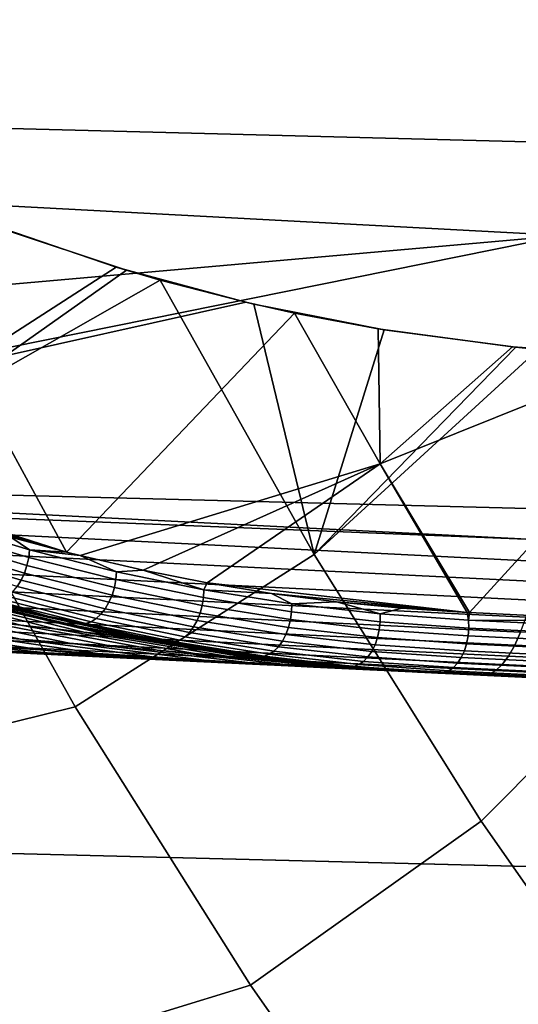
# Model space of a CAD drawing. Header units: metres. Extents: x -248 to 28, y -28 to 28.
# Tile 290 of 507: x -19.19 to -17.51, y -12.29 to -8.98. Entities that reach past the tile are written whole.
import ezdxf

# ---------------------------------------------------------------- set-up
doc = ezdxf.new("R2010")
doc.units = ezdxf.units.M
doc.layers.add('solid_10_061_053_XXX', color=7, linetype='CONTINUOUS')

msp = doc.modelspace()

# ---------------------------------------------------------------- linework, layer by layer
at = {"layer": 'solid_10_061_053_XXX'}
for points in [[(24.850672, -9.202921, -9.8), (-25.284903, -7.932432, -9.8), (-25.654243, -6.641504, -9.8), (25.284929, -7.93235, -9.8)], [(24.352566, -10.449987, -9.8), (-24.850639, -9.203009, -9.8), (-25.284903, -7.932432, -9.8), (24.850672, -9.202921, -9.8)], [(-17.355513, -9.705905, 161.892975), (-17.265833, -8.667262, 162.252151), (-24.645905, -8.251852, 164.260605), (-24.730995, -9.312403, 163.919098)], [(23.791927, -11.67022, -9.8), (-24.352528, -10.450079, -9.8), (-24.850639, -9.203009, -9.8), (24.352566, -10.449987, -9.8)], [(-24.778044, -10.360609, 163.523331), (-17.355513, -9.705905, 161.892975), (-24.730995, -9.312403, 163.919098), (-24.814175, -10.358794, 163.53331)], [(-19.284643, -9.667819, 143.284683), (-18.860552, -9.812167, 143.598541), (-19.37109, -10.140605, 142.981903)], [(-19.284643, -9.667819, 143.284683), (-19.244436, -9.683011, 142.302933), (-18.826313, -9.822671, 142.62767), (-18.860552, -9.812167, 143.598541)], [(-21.430151, -10.528868, 162.597733), (-17.355513, -9.705905, 161.892975), (-24.778044, -10.360609, 163.523331)], [(-21.430151, -10.528868, 162.597733), (-17.453671, -10.729011, 161.493042), (-17.355513, -9.705905, 161.892975)], [(-18.826313, -9.822671, 142.62767), (-19.244436, -9.683011, 142.302933), (-19.539833, -10.326812, 141.689758)], [(-18.860552, -9.812167, 143.598541), (-18.424566, -9.929911, 143.920883), (-19.37109, -10.140605, 142.981903)], [(-18.860552, -9.812167, 143.598541), (-18.826313, -9.822671, 142.62767), (-18.712172, -9.855784, 142.716171)], [(-18.860552, -9.812167, 143.598541), (-18.712172, -9.855784, 142.716171), (-18.396673, -9.936543, 142.96051), (-18.424566, -9.929911, 143.920883)], [(-18.712172, -9.855784, 142.716171), (-18.826313, -9.822671, 142.62767), (-19.539833, -10.326812, 141.689758)], [(-18.712172, -9.855784, 142.716171), (-19.539833, -10.326812, 141.689758), (-18.998137, -11.292429, 141.689758), (-18.194242, -10.779672, 142.717407)], [(-18.396673, -9.936543, 142.96051), (-18.712172, -9.855784, 142.716171), (-18.194242, -10.779672, 142.717407)], [(-18.424566, -9.929911, 143.920883), (-18.260153, -9.966581, 144.042297), (-19.028095, -10.772046, 142.981079), (-19.37109, -10.140605, 142.981903)], [(-18.424566, -9.929911, 143.920883), (-18.396673, -9.936543, 142.96051), (-17.958225, -10.023308, 143.299118), (-18.260153, -9.966581, 144.042297)], [(-17.958225, -10.023308, 143.299118), (-18.396673, -9.936543, 142.96051), (-18.194242, -10.779672, 142.717407)], [(-18.260153, -9.966581, 144.042297), (-17.972324, -10.474281, 144.043472), (-18.982098, -10.783618, 143.017029), (-19.028095, -10.772046, 142.981079)], [(-17.978939, -10.019775, 144.249802), (-18.260153, -9.966581, 144.042297), (-17.958225, -10.023308, 143.299118)], [(-17.978939, -10.019775, 144.249802), (-17.972324, -10.474281, 144.043472), (-18.260153, -9.966581, 144.042297)], [(-17.514643, -10.081951, 143.640503), (-17.958225, -10.023308, 143.299118), (-18.194242, -10.779672, 142.717407)], [(-17.978939, -10.019775, 144.249802), (-17.958225, -10.023308, 143.299118), (-17.514643, -10.081951, 143.640503), (-17.526039, -10.080754, 144.583359)], [(-17.978939, -10.019775, 144.249802), (-17.526039, -10.080754, 144.583359), (-17.972324, -10.474281, 144.043472)], [(-17.43943, -10.089046, 143.698212), (-17.514643, -10.081951, 143.640503), (-18.194242, -10.779672, 142.717407)], [(-17.43943, -10.089046, 143.698212), (-18.194242, -10.779672, 142.717407), (-17.631235, -11.677813, 142.717407), (-16.910015, -10.952515, 143.698639)], [(-17.526039, -10.080754, 144.583359), (-17.069311, -10.112064, 144.91893), (-17.972324, -10.474281, 144.043472)], [(-17.526039, -10.080754, 144.583359), (-17.514643, -10.081951, 143.640503), (-17.43943, -10.089046, 143.698212)], [(-17.069311, -10.112064, 144.91893), (-17.526039, -10.080754, 144.583359), (-17.43943, -10.089046, 143.698212), (-17.069799, -10.112064, 143.981583)], [(-19.37109, -10.140605, 142.981903), (-19.028095, -10.772046, 142.981079), (-19.805672, -10.522785, 142.374878)], [(-17.069311, -10.112064, 144.91893), (-16.889284, -10.118499, 145.050079), (-17.670853, -10.97523, 144.043488), (-17.972324, -10.474281, 144.043472)], [(-16.889284, -10.118499, 145.050079), (-16.596001, -10.59065, 145.050873), (-17.124075, -11.001493, 144.460815), (-17.670853, -10.97523, 144.043488)], [(-18.998137, -11.292429, 141.689758), (-19.539833, -10.326812, 141.689758), (-20.466822, -10.502025, 140.617996), (-19.912558, -11.518391, 140.617996)], [(-17.4314, -10.802917, 161.449997), (-24.802998, -10.434201, 163.494354), (-24.817402, -10.504205, 163.454254), (-17.44595, -10.87081, 161.409393)], [(-24.802998, -10.434201, 163.494354), (-17.453671, -10.729011, 161.493042), (-21.430151, -10.528868, 162.597733)], [(-17.4314, -10.802917, 161.449997), (-17.417755, -10.730821, 161.483032), (-17.453671, -10.729011, 161.493042), (-24.802998, -10.434201, 163.494354)], [(23.170242, -12.860395, -9.8), (-23.791882, -11.670311, -9.8), (-24.352528, -10.450079, -9.8), (23.791927, -11.67022, -9.8)], [(-17.972324, -10.474281, 144.043472), (-18.769173, -10.83279, 143.183502), (-18.982098, -10.783618, 143.017029)], [(-17.972324, -10.474281, 144.043472), (-18.554066, -10.875205, 143.351791), (-18.769173, -10.83279, 143.183502)], [(-17.972324, -10.474281, 144.043472), (-17.67841, -10.97487, 144.037552), (-18.554066, -10.875205, 143.351791)], [(-17.972324, -10.474281, 144.043472), (-17.670853, -10.97523, 144.043488), (-17.67841, -10.97487, 144.037552)], [(-17.44595, -10.87081, 161.409393), (-24.817402, -10.504205, 163.454254), (-24.833542, -10.569161, 163.406967), (-17.462156, -10.93371, 161.361938)], [(-19.028095, -10.772046, 142.981079), (-19.604626, -10.59721, 142.531296), (-19.805672, -10.522785, 142.374878)], [(-17.462156, -10.93371, 161.361938), (-24.833542, -10.569161, 163.406967), (-24.851223, -10.628295, 163.353058), (-17.479836, -10.990893, 161.308212)], [(-19.028095, -10.772046, 142.981079), (-19.400137, -10.665642, 142.690643), (-19.604626, -10.59721, 142.531296)], [(-17.479836, -10.990893, 161.308212), (-24.851223, -10.628295, 163.353058), (-24.870235, -10.6809, 163.293167), (-17.498783, -11.041703, 161.248795)], [(-19.028095, -10.772046, 142.981079), (-19.215273, -10.721375, 142.834885), (-19.400137, -10.665642, 142.690643)], [(-17.498783, -11.041703, 161.248795), (-24.870235, -10.6809, 163.293167), (-24.890352, -10.726347, 163.228012), (-17.518782, -11.085555, 161.184402)], [(-19.446299, -10.703018, 142.641617), (-19.155014, -10.790352, 142.868912), (-19.160807, -10.816714, 142.86702), (-19.452843, -10.729155, 142.63913)], [(-19.442768, -10.676946, 142.647934), (-19.152237, -10.764054, 142.874634), (-19.155014, -10.790352, 142.868912), (-19.446299, -10.703018, 142.641617)], [(-19.442768, -10.676946, 142.647934), (-19.215273, -10.721375, 142.834885), (-19.152237, -10.764054, 142.874634)], [(-17.518782, -11.085555, 161.184402), (-24.890352, -10.726347, 163.228012), (-24.911333, -10.764094, 163.158371), (-17.539598, -11.121943, 161.115753)], [(-19.452843, -10.729155, 142.63913), (-19.160807, -10.816714, 142.86702), (-19.169424, -10.842284, 142.869019), (-19.462187, -10.754506, 142.640579)], [(-19.152237, -10.764054, 142.874634), (-19.215273, -10.721375, 142.834885), (-19.028095, -10.772046, 142.981079)], [(-17.539598, -11.121943, 161.115753), (-24.911333, -10.764094, 163.158371), (-24.932926, -10.793692, 163.085068), (-17.560999, -11.150452, 161.043655)], [(-19.462187, -10.754506, 142.640579), (-19.169424, -10.842284, 142.869019), (-19.18059, -10.866228, 142.874863), (-19.47403, -10.778248, 142.645889)], [(-19.152237, -10.764054, 142.874634), (-18.859579, -10.8378, 143.103333), (-18.86161, -10.864286, 143.098175), (-19.155014, -10.790352, 142.868912)], [(-19.152237, -10.764054, 142.874634), (-19.028095, -10.772046, 142.981079), (-18.982098, -10.783618, 143.017029)], [(-19.152237, -10.764054, 142.874634), (-18.982098, -10.783618, 143.017029), (-18.859579, -10.8378, 143.103333)], [(-17.560999, -11.150452, 161.043655), (-24.932926, -10.793692, 163.085068), (-24.954876, -10.814785, 163.008972), (-17.582731, -11.170751, 160.968918)], [(-19.47403, -10.778248, 142.645889), (-19.18059, -10.866228, 142.874863), (-19.193935, -10.887768, 142.884354), (-19.487982, -10.799605, 142.654907)], [(-19.155014, -10.790352, 142.868912), (-18.86161, -10.864286, 143.098175), (-18.866655, -10.890838, 143.096878), (-19.160807, -10.816714, 142.86702)], [(-18.194242, -10.779672, 142.717407), (-18.998137, -11.292429, 141.689758), (-18.40876, -12.229705, 141.689758), (-17.631235, -11.677813, 142.717407)], [(-18.859579, -10.8378, 143.103333), (-18.982098, -10.783618, 143.017029), (-18.769173, -10.83279, 143.183502)], [(-17.582731, -11.170751, 160.968918), (-24.954876, -10.814785, 163.008972), (-24.976917, -10.827124, 162.931015), (-17.604551, -11.182607, 160.89241)], [(-17.604551, -11.182607, 160.89241), (-24.976917, -10.827124, 162.931015), (-21.679712, -10.990522, 161.936798), (-17.626064, -11.185889, 160.815033)], [(-19.188482, -10.969773, 147.304153), (-19.63942, -10.83875, 147.299347), (-19.603653, -10.844438, 144.759476), (-19.155678, -10.973688, 144.762466)], [(-19.160807, -10.816714, 142.86702), (-18.866655, -10.890838, 143.096878), (-18.874552, -10.916589, 143.099442), (-19.169424, -10.842284, 142.869019)], [(-18.859579, -10.8378, 143.103333), (-18.565147, -10.898264, 143.333649), (-18.566435, -10.924903, 143.329086), (-18.86161, -10.864286, 143.098175)], [(-18.859579, -10.8378, 143.103333), (-18.769173, -10.83279, 143.183502), (-18.565147, -10.898264, 143.333649)], [(-18.565147, -10.898264, 143.333649), (-18.769173, -10.83279, 143.183502), (-18.554066, -10.875205, 143.351791)], [(-19.105309, -10.984543, 143.125977), (-19.155678, -10.973688, 144.762466), (-19.603653, -10.844438, 144.759476), (-19.320415, -10.92779, 142.961533)], [(-19.18059, -10.866228, 142.874863), (-18.885042, -10.940703, 143.10582), (-18.897785, -10.962395, 143.115784), (-19.193935, -10.887768, 142.884354)], [(-19.169424, -10.842284, 142.869019), (-18.874552, -10.916589, 143.099442), (-18.885042, -10.940703, 143.10582), (-19.18059, -10.866228, 142.874863)], [(-18.86161, -10.864286, 143.098175), (-18.566435, -10.924903, 143.329086), (-18.570738, -10.951607, 143.328354), (-18.866655, -10.890838, 143.096878)], [(-19.309486, -11.00404, 151.733887), (-19.750208, -10.885061, 151.612091), (-19.634832, -10.899732, 151.327026), (-19.181339, -11.017623, 151.433762)], [(-19.181339, -11.017623, 151.433762), (-19.634832, -10.899732, 151.327026), (-19.53207, -10.913388, 151.036911), (-19.067181, -11.030012, 151.126816)], [(-19.209032, -10.906202, 142.897171), (-18.912367, -10.980959, 143.128998), (-18.92831, -10.995791, 143.145065), (-19.225384, -10.920932, 142.912918)], [(-19.193935, -10.887768, 142.884354), (-18.897785, -10.962395, 143.115784), (-18.912367, -10.980959, 143.128998), (-19.209032, -10.906202, 142.897171)], [(-18.866655, -10.890838, 143.096878), (-18.570738, -10.951607, 143.328354), (-18.577915, -10.977506, 143.331482), (-18.874552, -10.916589, 143.099442)], [(-18.565147, -10.898264, 143.333649), (-18.269268, -10.945503, 143.565262), (-18.269817, -10.97226, 143.561279), (-18.566435, -10.924903, 143.329086)], [(-18.565147, -10.898264, 143.333649), (-18.554066, -10.875205, 143.351791), (-18.337095, -10.910717, 143.521622)], [(-18.565147, -10.898264, 143.333649), (-18.337095, -10.910717, 143.521622), (-18.269268, -10.945503, 143.565262)], [(-17.67841, -10.97487, 144.037552), (-18.337095, -10.910717, 143.521622), (-18.554066, -10.875205, 143.351791)], [(-19.067181, -11.030012, 151.126816), (-19.53207, -10.913388, 151.036911), (-19.444311, -10.925541, 150.741974), (-18.969769, -11.040814, 150.813293)], [(-18.892128, -11.049622, 150.493973), (-18.969769, -11.040814, 150.813293), (-19.444311, -10.925541, 150.741974), (-19.374184, -10.935674, 150.442825)], [(-19.259708, -10.937496, 142.951019), (-19.090322, -10.987362, 143.117645), (-19.320415, -10.92779, 142.961533), (-19.382103, -10.908792, 142.889755)], [(-18.837364, -11.056081, 150.170151), (-18.892128, -11.049622, 150.493973), (-19.374184, -10.935674, 150.442825), (-19.324398, -10.943306, 150.140564)], [(-19.090322, -10.987362, 143.117645), (-19.105309, -10.984543, 143.125977), (-19.320415, -10.92779, 142.961533)], [(-19.242462, -10.931478, 142.931061), (-18.945101, -11.00641, 143.163422), (-18.962189, -11.012468, 143.183517), (-19.259708, -10.937496, 142.951019)], [(-19.090322, -10.987362, 143.117645), (-19.259708, -10.937496, 142.951019), (-18.962189, -11.012468, 143.183517)], [(-19.225384, -10.920932, 142.912918), (-18.92831, -10.995791, 143.145065), (-18.945101, -11.00641, 143.163422), (-19.242462, -10.931478, 142.931061)], [(-18.885042, -10.940703, 143.10582), (-18.587734, -11.001758, 143.338379), (-18.599874, -11.023574, 143.348816), (-18.897785, -10.962395, 143.115784)], [(-18.874552, -10.916589, 143.099442), (-18.577915, -10.977506, 143.331482), (-18.587734, -11.001758, 143.338379), (-18.885042, -10.940703, 143.10582)], [(-18.566435, -10.924903, 143.329086), (-18.269817, -10.97226, 143.561279), (-18.27338, -10.999082, 143.561127), (-18.570738, -10.951607, 143.328354)], [(-17.67841, -10.97487, 144.037552), (-18.118603, -10.939222, 143.692719), (-18.337095, -10.910717, 143.521622)], [(-18.269268, -10.945503, 143.565262), (-18.337095, -10.910717, 143.521622), (-18.118603, -10.939222, 143.692719)], [(-18.269268, -10.945503, 143.565262), (-18.118603, -10.939222, 143.692719), (-17.972282, -10.979571, 143.797852)], [(-17.67841, -10.97487, 144.037552), (-17.899082, -10.960582, 143.864685), (-18.118603, -10.939222, 143.692719)], [(-17.972282, -10.979571, 143.797852), (-18.118603, -10.939222, 143.692719), (-17.899082, -10.960582, 143.864685)], [(-19.355165, -11.050438, 152.762329), (-19.755913, -10.959641, 152.594894), (-19.598597, -10.974719, 152.314087), (-19.182228, -11.064415, 152.470932)], [(-19.324398, -10.943306, 150.140564), (-19.297646, -10.947898, 149.836792), (-19.068991, -11.004799, 149.840057), (-18.837364, -11.056081, 150.170151)], [(-19.068991, -11.004799, 149.840057), (-19.297646, -10.947898, 149.836792), (-19.188482, -10.969773, 147.304153), (-18.729774, -11.070264, 147.309021)], [(-18.729774, -11.070264, 147.309021), (-19.188482, -10.969773, 147.304153), (-19.155678, -10.973688, 144.762466), (-18.700092, -11.072828, 144.765503)], [(-18.667824, -11.077736, 143.460815), (-18.700092, -11.072828, 144.765503), (-19.155678, -10.973688, 144.762466), (-18.887667, -11.034578, 143.292496)], [(-19.090322, -10.987362, 143.117645), (-18.887667, -11.034578, 143.292496), (-19.155678, -10.973688, 144.762466), (-19.105309, -10.984543, 143.125977)], [(-18.897785, -10.962395, 143.115784), (-18.599874, -11.023574, 143.348816), (-18.613941, -11.042243, 143.362442), (-18.912367, -10.980959, 143.128998)], [(-18.570738, -10.951607, 143.328354), (-18.27338, -10.999082, 143.561127), (-18.27984, -11.025095, 143.564819), (-18.577915, -10.977506, 143.331482)], [(-18.269817, -10.97226, 143.561279), (-17.972094, -11.006413, 143.794449), (-17.974918, -11.033319, 143.794876), (-18.27338, -10.999082, 143.561127)], [(-18.269268, -10.945503, 143.565262), (-17.972282, -10.979571, 143.797852), (-17.972094, -11.006413, 143.794449), (-18.269817, -10.97226, 143.561279)], [(-17.674574, -11.000494, 144.031082), (-17.972282, -10.979571, 143.797852), (-17.899082, -10.960582, 143.864685), (-17.67841, -10.97487, 144.037552)], [(-16.910015, -10.952515, 143.698639), (-17.631235, -11.677813, 142.717407), (-17.023932, -12.546615, 142.717407), (-16.337591, -11.789371, 143.698639)], [(-17.626064, -11.185889, 160.815033), (-21.679712, -10.990522, 161.936798), (-18.327721, -11.152287, 152.427322), (-18.259304, -11.15559, 152.237045)], [(-21.679712, -10.990522, 161.936798), (-18.401548, -11.148726, 152.618317), (-18.327721, -11.152287, 152.427322)], [(-21.679712, -10.990522, 161.936798), (-18.480921, -11.144896, 152.809906), (-18.401548, -11.148726, 152.618317)], [(-21.679712, -10.990522, 161.936798), (-18.565926, -11.140795, 153.002029), (-18.480921, -11.144896, 152.809906)], [(-21.679712, -10.990522, 161.936798), (-18.656597, -11.13642, 153.194641), (-18.565926, -11.140795, 153.002029)], [(-21.679712, -10.990522, 161.936798), (-18.75312, -11.131764, 153.387604), (-18.656597, -11.13642, 153.194641)], [(-21.679712, -10.990522, 161.936798), (-18.800716, -11.129469, 153.478882), (-18.75312, -11.131764, 153.387604)], [(-21.679712, -10.990522, 161.936798), (-18.855461, -11.126828, 153.580948), (-18.800716, -11.129469, 153.478882)], [(-21.679712, -10.990522, 161.936798), (-18.963842, -11.1216, 153.77446), (-18.855461, -11.126828, 153.580948)], [(-21.679712, -10.990522, 161.936798), (-19.078232, -11.116083, 153.96817), (-18.963842, -11.1216, 153.77446)], [(-21.679712, -10.990522, 161.936798), (-19.19882, -11.110268, 154.161926), (-19.078232, -11.116083, 153.96817)], [(-19.182228, -11.064415, 152.470932), (-19.598597, -10.974719, 152.314087), (-19.449245, -10.989623, 152.027222), (-19.017776, -11.077903, 152.171753)], [(-19.017776, -11.077903, 152.171753), (-19.449245, -10.989623, 152.027222), (-19.309486, -11.00404, 151.733887), (-18.863693, -11.090638, 151.864227)], [(-18.863693, -11.090638, 151.864227), (-19.309486, -11.00404, 151.733887), (-19.181339, -11.017623, 151.433762), (-18.722303, -11.102348, 151.548004)], [(-18.962189, -11.012468, 143.183517), (-18.796717, -11.052849, 143.347244), (-18.887667, -11.034578, 143.292496), (-19.090322, -10.987362, 143.117645)], [(-18.824055, -11.056793, 149.843536), (-19.068991, -11.004799, 149.840057), (-18.729774, -11.070264, 147.309021)], [(-18.837364, -11.056081, 150.170151), (-19.068991, -11.004799, 149.840057), (-18.824055, -11.056793, 149.843536)], [(-18.945101, -11.00641, 143.163422), (-18.645979, -11.067837, 143.397415), (-18.662907, -11.073928, 143.417618), (-18.962189, -11.012468, 143.183517)], [(-18.92831, -10.995791, 143.145065), (-18.629478, -11.057159, 143.378815), (-18.645979, -11.067837, 143.397415), (-18.945101, -11.00641, 143.163422)], [(-18.912367, -10.980959, 143.128998), (-18.613941, -11.042243, 143.362442), (-18.629478, -11.057159, 143.378815), (-18.92831, -10.995791, 143.145065)], [(-18.587734, -11.001758, 143.338379), (-18.28899, -11.049454, 143.57225), (-18.300529, -11.071366, 143.583145), (-18.599874, -11.023574, 143.348816)], [(-18.577915, -10.977506, 143.331482), (-18.27984, -11.025095, 143.564819), (-18.28899, -11.049454, 143.57225), (-18.587734, -11.001758, 143.338379)], [(-18.27338, -10.999082, 143.561127), (-17.974918, -11.033319, 143.794876), (-17.980665, -11.059415, 143.799133), (-18.27984, -11.025095, 143.564819)], [(-17.972094, -11.006413, 143.794449), (-17.673651, -11.027387, 144.028259), (-17.675716, -11.054173, 144.029251), (-17.974918, -11.033319, 143.794876)], [(-17.972282, -10.979571, 143.797852), (-17.674574, -11.000494, 144.031082), (-17.673651, -11.027387, 144.028259), (-17.972094, -11.006413, 143.794449)], [(-17.674574, -11.000494, 144.031082), (-17.67841, -10.97487, 144.037552), (-17.670853, -10.97523, 144.043488)], [(-17.674574, -11.000494, 144.031082), (-17.670853, -10.97523, 144.043488), (-17.124075, -11.001493, 144.460815)], [(-17.674574, -11.000494, 144.031082), (-17.124075, -11.001493, 144.460815), (-16.589085, -11.052937, 144.839645)], [(-17.674574, -11.000494, 144.031082), (-16.589085, -11.052937, 144.839645), (-16.588316, -11.079666, 144.836746), (-17.673651, -11.027387, 144.028259)], [(-19.115566, -11.100649, 153.18399), (-19.313314, -11.087972, 153.465637), (-19.720989, -11.021883, 153.324173), (-19.535137, -11.036187, 153.046524)], [(-18.923794, -11.112907, 152.894348), (-19.115566, -11.100649, 153.18399), (-19.535137, -11.036187, 153.046524), (-19.355165, -11.050438, 152.762329)], [(-18.722303, -11.102348, 151.548004), (-19.181339, -11.017623, 151.433762), (-19.067181, -11.030012, 151.126816), (-18.596329, -11.112769, 151.223022)], [(-18.596329, -11.112769, 151.223022), (-19.067181, -11.030012, 151.126816), (-18.969769, -11.040814, 150.813293), (-18.488916, -11.121625, 150.889572)], [(-18.796717, -11.052849, 143.347244), (-18.962189, -11.012468, 143.183517), (-18.662907, -11.073928, 143.417618)], [(-18.796717, -11.052849, 143.347244), (-18.667824, -11.077736, 143.460815), (-18.887667, -11.034578, 143.292496)], [(-18.599874, -11.023574, 143.348816), (-18.300529, -11.071366, 143.583145), (-18.314085, -11.090117, 143.597168), (-18.613941, -11.042243, 143.362442)], [(-18.27984, -11.025095, 143.564819), (-17.980665, -11.059415, 143.799133), (-17.989145, -11.08385, 143.807068), (-18.28899, -11.049454, 143.57225)], [(-17.974918, -11.033319, 143.794876), (-17.675716, -11.054173, 144.029251), (-17.680691, -11.08017, 144.033997), (-17.980665, -11.059415, 143.799133)], [(-17.673651, -11.027387, 144.028259), (-16.588316, -11.079666, 144.836746), (-16.590332, -11.106455, 144.837769), (-17.675716, -11.054173, 144.029251)], [(-18.739326, -11.124557, 152.595978), (-18.923794, -11.112907, 152.894348), (-19.355165, -11.050438, 152.762329), (-19.182228, -11.064415, 152.470932)], [(-18.563808, -11.135431, 152.288177), (-18.739326, -11.124557, 152.595978), (-19.182228, -11.064415, 152.470932), (-19.017776, -11.077903, 152.171753)], [(-18.403503, -11.128648, 150.548553), (-18.488916, -11.121625, 150.889572), (-18.969769, -11.040814, 150.813293), (-18.892128, -11.049622, 150.493973)], [(-18.343607, -11.133636, 150.201538), (-18.403503, -11.128648, 150.548553), (-18.892128, -11.049622, 150.493973), (-18.837364, -11.056081, 150.170151)], [(-18.837364, -11.056081, 150.170151), (-18.824055, -11.056793, 149.843536), (-18.808548, -11.059777, 149.843765)], [(-18.837364, -11.056081, 150.170151), (-18.808548, -11.059777, 149.843765), (-18.577414, -11.099992, 149.847046), (-18.343607, -11.133636, 150.201538)], [(-18.808548, -11.059777, 149.843765), (-18.824055, -11.056793, 149.843536), (-18.729774, -11.070264, 147.309021), (-18.265362, -11.139769, 147.313934)], [(-18.577414, -11.099992, 149.847046), (-18.808548, -11.059777, 149.843765), (-18.265362, -11.139769, 147.313934)], [(-18.501595, -11.105316, 143.578201), (-18.667824, -11.077736, 143.460815), (-18.796717, -11.052849, 143.347244)], [(-18.501595, -11.105316, 143.578201), (-18.796717, -11.052849, 143.347244), (-18.662907, -11.073928, 143.417618)], [(-18.265362, -11.139769, 147.313934), (-18.729774, -11.070264, 147.309021), (-18.700092, -11.072828, 144.765503), (-18.238918, -11.141418, 144.76857)], [(-17.998632, -11.164688, 143.973511), (-18.238918, -11.141418, 144.76857), (-18.700092, -11.072828, 144.765503), (-18.222919, -11.142895, 143.801682)], [(-18.446125, -11.113879, 143.63063), (-18.222919, -11.142895, 143.801682), (-18.700092, -11.072828, 144.765503)], [(-18.501595, -11.105316, 143.578201), (-18.446125, -11.113879, 143.63063), (-18.700092, -11.072828, 144.765503), (-18.667824, -11.077736, 143.460815)], [(-18.645979, -11.067837, 143.397415), (-18.345423, -11.115823, 143.63269), (-18.362186, -11.12194, 143.65303), (-18.662907, -11.073928, 143.417618)], [(-18.629478, -11.057159, 143.378815), (-18.329212, -11.105099, 143.613861), (-18.345423, -11.115823, 143.63269), (-18.645979, -11.067837, 143.397415)], [(-18.613941, -11.042243, 143.362442), (-18.314085, -11.090117, 143.597168), (-18.329212, -11.105099, 143.613861), (-18.629478, -11.057159, 143.378815)], [(-18.300529, -11.071366, 143.583145), (-18.000084, -11.105831, 143.818451), (-18.013126, -11.124641, 143.83287), (-18.314085, -11.090117, 143.597168)], [(-18.28899, -11.049454, 143.57225), (-17.989145, -11.08385, 143.807068), (-18.000084, -11.105831, 143.818451), (-18.300529, -11.071366, 143.583145)], [(-17.980665, -11.059415, 143.799133), (-17.680691, -11.08017, 144.033997), (-17.688414, -11.104534, 144.042358), (-17.989145, -11.08385, 143.807068)], [(-17.675716, -11.054173, 144.029251), (-16.590332, -11.106455, 144.837769), (-16.59507, -11.132463, 144.842697), (-17.680691, -11.08017, 144.033997)], [(-17.518782, -11.085555, 161.184402), (-10.143489, -11.424613, 159.149551), (-10.122153, -11.374174, 159.216629), (-17.498783, -11.041703, 161.248795)], [(-19.239172, -11.107565, 154.04541), (-19.516109, -11.075013, 153.739975), (-19.313314, -11.087972, 153.465637), (-19.017721, -11.118799, 153.766632)], [(-19.017721, -11.118799, 153.766632), (-19.313314, -11.087972, 153.465637), (-19.115566, -11.100649, 153.18399), (-18.800716, -11.129469, 153.478882)], [(-19.115566, -11.100649, 153.18399), (-18.923794, -11.112907, 152.894348), (-18.565926, -11.140795, 153.002029), (-18.656597, -11.13642, 153.194641)], [(-19.115566, -11.100649, 153.18399), (-18.656597, -11.13642, 153.194641), (-18.75312, -11.131764, 153.387604)], [(-19.115566, -11.100649, 153.18399), (-18.75312, -11.131764, 153.387604), (-18.800716, -11.129469, 153.478882)], [(-18.399317, -11.145351, 151.970367), (-18.563808, -11.135431, 152.288177), (-19.017776, -11.077903, 152.171753), (-18.863693, -11.090638, 151.864227)], [(-18.248411, -11.15414, 151.642151), (-18.399317, -11.145351, 151.970367), (-18.863693, -11.090638, 151.864227), (-18.722303, -11.102348, 151.548004)], [(-18.114054, -11.161665, 151.303467), (-18.248411, -11.15414, 151.642151), (-18.722303, -11.102348, 151.548004), (-18.596329, -11.112769, 151.223022)], [(-18.501595, -11.105316, 143.578201), (-18.662907, -11.073928, 143.417618), (-18.362186, -11.12194, 143.65303)], [(-18.329386, -11.134339, 149.850571), (-18.577414, -11.099992, 149.847046), (-18.265362, -11.139769, 147.313934)], [(-18.343607, -11.133636, 150.201538), (-18.577414, -11.099992, 149.847046), (-18.329386, -11.134339, 149.850571)], [(-18.205271, -11.144821, 143.810242), (-18.446125, -11.113879, 143.63063), (-18.501595, -11.105316, 143.578201)], [(-18.205271, -11.144821, 143.810242), (-18.501595, -11.105316, 143.578201), (-18.362186, -11.12194, 143.65303)], [(-18.329212, -11.105099, 143.613861), (-18.027845, -11.139669, 143.849884), (-18.043764, -11.150427, 143.868942), (-18.345423, -11.115823, 143.63269)], [(-18.314085, -11.090117, 143.597168), (-18.013126, -11.124641, 143.83287), (-18.027845, -11.139669, 143.849884), (-18.329212, -11.105099, 143.613861)], [(-18.000084, -11.105831, 143.818451), (-17.698639, -11.126483, 144.054062), (-17.711035, -11.14531, 144.06871), (-18.013126, -11.124641, 143.83287)], [(-17.989145, -11.08385, 143.807068), (-17.688414, -11.104534, 144.042358), (-17.698639, -11.126483, 144.054062), (-18.000084, -11.105831, 143.818451)], [(-17.688414, -11.104534, 144.042358), (-16.602379, -11.156848, 144.851364), (-16.612022, -11.178824, 144.863495), (-17.698639, -11.126483, 144.054062)], [(-17.680691, -11.08017, 144.033997), (-16.59507, -11.132463, 144.842697), (-16.602379, -11.156848, 144.851364), (-17.688414, -11.104534, 144.042358)], [(-17.539598, -11.121943, 161.115753), (-10.165899, -11.466616, 159.077209), (-10.143489, -11.424613, 159.149551), (-17.518782, -11.085555, 161.184402)], [(-19.239172, -11.107565, 154.04541), (-19.078232, -11.116083, 153.96817), (-19.19882, -11.110268, 154.161926)], [(-19.017721, -11.118799, 153.766632), (-19.078232, -11.116083, 153.96817), (-19.239172, -11.107565, 154.04541)], [(-19.017721, -11.118799, 153.766632), (-18.963842, -11.1216, 153.77446), (-19.078232, -11.116083, 153.96817)], [(-19.017721, -11.118799, 153.766632), (-18.800716, -11.129469, 153.478882), (-18.855461, -11.126828, 153.580948), (-18.963842, -11.1216, 153.77446)], [(-18.923794, -11.112907, 152.894348), (-18.739326, -11.124557, 152.595978), (-18.480921, -11.144896, 152.809906), (-18.565926, -11.140795, 153.002029)], [(-18.739326, -11.124557, 152.595978), (-18.563808, -11.135431, 152.288177), (-18.327721, -11.152287, 152.427322), (-18.401548, -11.148726, 152.618317)], [(-18.739326, -11.124557, 152.595978), (-18.401548, -11.148726, 152.618317), (-18.480921, -11.144896, 152.809906)], [(-17.999622, -11.167801, 150.954697), (-18.114054, -11.161665, 151.303467), (-18.596329, -11.112769, 151.223022), (-18.488916, -11.121625, 150.889572)], [(-18.563808, -11.135431, 152.288177), (-18.399317, -11.145351, 151.970367), (-18.196306, -11.15863, 152.04747), (-18.259304, -11.15559, 152.237045)], [(-18.563808, -11.135431, 152.288177), (-18.259304, -11.15559, 152.237045), (-18.327721, -11.152287, 152.427322)], [(-17.908791, -11.172449, 150.596878), (-17.999622, -11.167801, 150.954697), (-18.488916, -11.121625, 150.889572), (-18.403503, -11.128648, 150.548553)], [(-18.205271, -11.144821, 143.810242), (-18.222919, -11.142895, 143.801682), (-18.446125, -11.113879, 143.63063)], [(-17.908791, -11.172449, 150.596878), (-18.403503, -11.128648, 150.548553), (-18.343607, -11.133636, 150.201538)], [(-18.345423, -11.115823, 143.63269), (-18.043764, -11.150427, 143.868942), (-18.060364, -11.156563, 143.889404), (-18.362186, -11.12194, 143.65303)], [(-18.205271, -11.144821, 143.810242), (-18.362186, -11.12194, 143.65303), (-18.060364, -11.156563, 143.889404)], [(-18.343607, -11.133636, 150.201538), (-18.312693, -11.136327, 149.850815), (-17.844137, -11.175647, 150.208801), (-17.845634, -11.175574, 150.231537)], [(-18.343607, -11.133636, 150.201538), (-17.845634, -11.175574, 150.231537), (-17.875929, -11.174106, 150.566238), (-17.908791, -11.172449, 150.596878)], [(-18.343607, -11.133636, 150.201538), (-18.329386, -11.134339, 149.850571), (-18.312693, -11.136327, 149.850815)], [(-18.312693, -11.136327, 149.850815), (-18.329386, -11.134339, 149.850571), (-18.265362, -11.139769, 147.313934), (-17.799097, -11.17789, 147.318771)], [(-18.080288, -11.159791, 149.854095), (-18.312693, -11.136327, 149.850815), (-17.799097, -11.17789, 147.318771)], [(-18.080288, -11.159791, 149.854095), (-17.844137, -11.175647, 150.208801), (-18.312693, -11.136327, 149.850815)], [(-18.238918, -11.141418, 144.76857), (-17.777254, -11.179007, 144.7715), (-17.795828, -11.178055, 147.001541), (-18.265362, -11.139769, 147.313934)], [(-18.265362, -11.139769, 147.313934), (-17.795828, -11.178055, 147.001541), (-17.799097, -11.17789, 147.318771)], [(-18.027845, -11.139669, 143.849884), (-17.725203, -11.160413, 144.085876), (-17.74069, -11.171304, 144.104965), (-18.043764, -11.150427, 143.868942)], [(-18.013126, -11.124641, 143.83287), (-17.711035, -11.14531, 144.06871), (-17.725203, -11.160413, 144.085876), (-18.027845, -11.139669, 143.849884)], [(-17.698639, -11.126483, 144.054062), (-16.612022, -11.178824, 144.863495), (-16.623692, -11.197688, 144.878693), (-17.711035, -11.14531, 144.06871)], [(-17.560999, -11.150452, 161.043655), (-10.189086, -11.499621, 159.00058), (-10.165899, -11.466616, 159.077209), (-17.539598, -11.121943, 161.115753)], [(-18.399317, -11.145351, 151.970367), (-18.248411, -11.15414, 151.642151), (-18.085995, -11.163956, 151.6707), (-18.138525, -11.161419, 151.858688)], [(-18.399317, -11.145351, 151.970367), (-18.138525, -11.161419, 151.858688), (-18.196306, -11.15863, 152.04747)], [(-17.626064, -11.185889, 160.815033), (-18.259304, -11.15559, 152.237045), (-18.196306, -11.15863, 152.04747)], [(-18.248411, -11.15414, 151.642151), (-18.114054, -11.161665, 151.303467), (-18.038557, -11.166245, 151.483719), (-18.085995, -11.163956, 151.6707)], [(-17.908125, -11.171408, 144.042908), (-17.773432, -11.179206, 144.146286), (-17.777254, -11.179007, 144.7715), (-18.238918, -11.141418, 144.76857)], [(-17.998632, -11.164688, 143.973511), (-17.908125, -11.171408, 144.042908), (-18.238918, -11.141418, 144.76857)], [(-18.205271, -11.144821, 143.810242), (-17.998632, -11.164688, 143.973511), (-18.222919, -11.142895, 143.801682)], [(-18.205271, -11.144821, 143.810242), (-17.908125, -11.171408, 144.042908), (-17.998632, -11.164688, 143.973511)], [(-18.205271, -11.144821, 143.810242), (-18.060364, -11.156563, 143.889404), (-17.908125, -11.171408, 144.042908)], [(-17.626064, -11.185889, 160.815033), (-18.196306, -11.15863, 152.04747), (-18.138525, -11.161419, 151.858688)], [(-17.626064, -11.185889, 160.815033), (-18.138525, -11.161419, 151.858688), (-18.085995, -11.163956, 151.6707)], [(-18.114054, -11.161665, 151.303467), (-17.999622, -11.167801, 150.954697), (-17.926399, -11.171664, 150.929398), (-17.996214, -11.168291, 151.29776)], [(-18.114054, -11.161665, 151.303467), (-17.996214, -11.168291, 151.29776), (-18.038557, -11.166245, 151.483719)], [(-17.626064, -11.185889, 160.815033), (-18.085995, -11.163956, 151.6707), (-18.038557, -11.166245, 151.483719)], [(-18.080288, -11.159791, 149.854095), (-17.799097, -11.17789, 147.318771), (-17.830439, -11.176315, 149.857635)], [(-18.080288, -11.159791, 149.854095), (-17.830439, -11.176315, 149.857635), (-17.844137, -11.175647, 150.208801)], [(-18.043764, -11.150427, 143.868942), (-17.74069, -11.171304, 144.104965), (-17.756998, -11.177633, 144.125397), (-18.060364, -11.156563, 143.889404)], [(-18.060364, -11.156563, 143.889404), (-17.756998, -11.177633, 144.125397), (-17.908125, -11.171408, 144.042908)], [(-17.626064, -11.185889, 160.815033), (-18.038557, -11.166245, 151.483719), (-17.996214, -11.168291, 151.29776)], [(-17.908791, -11.172449, 150.596878), (-17.926399, -11.171664, 150.929398), (-17.999622, -11.167801, 150.954697)], [(-17.626064, -11.185889, 160.815033), (-17.996214, -11.168291, 151.29776), (-17.926399, -11.171664, 150.929398)], [(-17.626064, -11.185889, 160.815033), (-17.926399, -11.171664, 150.929398), (-17.875929, -11.174106, 150.566238)], [(-17.908791, -11.172449, 150.596878), (-17.875929, -11.174106, 150.566238), (-17.926399, -11.171664, 150.929398)], [(-17.908125, -11.171408, 144.042908), (-17.756998, -11.177633, 144.125397), (-17.773432, -11.179206, 144.146286)], [(-17.74069, -11.171304, 144.104965), (-16.651548, -11.223767, 144.91629), (-16.666843, -11.230145, 144.937469), (-17.756998, -11.177633, 144.125397)], [(-17.725203, -11.160413, 144.085876), (-16.637009, -11.212831, 144.896484), (-16.651548, -11.223767, 144.91629), (-17.74069, -11.171304, 144.104965)], [(-17.711035, -11.14531, 144.06871), (-16.623692, -11.197688, 144.878693), (-16.637009, -11.212831, 144.896484), (-17.725203, -11.160413, 144.085876)], [(-17.604551, -11.182607, 160.89241), (-10.236546, -11.537009, 158.838577), (-10.21274, -11.52319, 158.920685), (-17.582731, -11.170751, 160.968918)], [(-17.582731, -11.170751, 160.968918), (-10.21274, -11.52319, 158.920685), (-10.189086, -11.499621, 159.00058), (-17.560999, -11.150452, 161.043655)], [(-17.626064, -11.185889, 160.815033), (-17.875929, -11.174106, 150.566238), (-17.845634, -11.175574, 150.231537)], [(-17.626064, -11.185889, 160.815033), (-17.845634, -11.175574, 150.231537), (-17.844137, -11.175647, 150.208801)], [(-17.626064, -11.185889, 160.815033), (-17.844137, -11.175647, 150.208801), (-17.830439, -11.176315, 149.857635)], [(-17.626064, -11.185889, 160.815033), (-17.830439, -11.176315, 149.857635), (-17.799097, -11.17789, 147.318771)], [(-17.626064, -11.185889, 160.815033), (-17.799097, -11.17789, 147.318771), (-17.795828, -11.178055, 147.001541)], [(-17.626064, -11.185889, 160.815033), (-17.795828, -11.178055, 147.001541), (-17.777254, -11.179007, 144.7715)], [(-16.6828, -11.231742, 144.958725), (-17.626064, -11.185889, 160.815033), (-17.777254, -11.179007, 144.7715), (-17.773432, -11.179206, 144.146286)], [(-17.756998, -11.177633, 144.125397), (-16.666843, -11.230145, 144.937469), (-16.6828, -11.231742, 144.958725), (-17.773432, -11.179206, 144.146286)], [(-10.236546, -11.537009, 158.838577), (-17.604551, -11.182607, 160.89241), (-17.626064, -11.185889, 160.815033), (-10.254993, -11.541142, 158.752853)], [(-10.254993, -11.541142, 158.752853), (-17.626064, -11.185889, 160.815033), (-13.717191, -11.374279, 159.725677)], [(-15.5533, -11.286151, 145.717422), (-14.388263, -11.342275, 146.420074), (-13.717191, -11.374279, 159.725677), (-17.626064, -11.185889, 160.815033)], [(-16.6828, -11.231742, 144.958725), (-15.5533, -11.286151, 145.717422), (-17.626064, -11.185889, 160.815033)], [(-18.40876, -12.229705, 141.689758), (-18.998137, -11.292429, 141.689758), (-19.912558, -11.518391, 140.617996), (-19.307865, -12.505585, 140.617996)], [(22.489111, -14.017485, -9.8), (-23.170195, -12.860483, -9.8), (-23.791882, -11.670311, -9.8), (23.170242, -12.860395, -9.8)], [(-17.631235, -11.677813, 142.717407), (-18.40876, -12.229705, 141.689758), (-17.773184, -13.136288, 141.689758), (-17.023932, -12.546615, 142.717407)], [(-17.773184, -13.136288, 141.689758), (-18.40876, -12.229705, 141.689758), (-19.307865, -12.505585, 140.617996), (-18.654272, -13.461108, 140.617996)]]:
    msp.add_3dface(points, dxfattribs=at)

doc.saveas('drawing.dxf')
